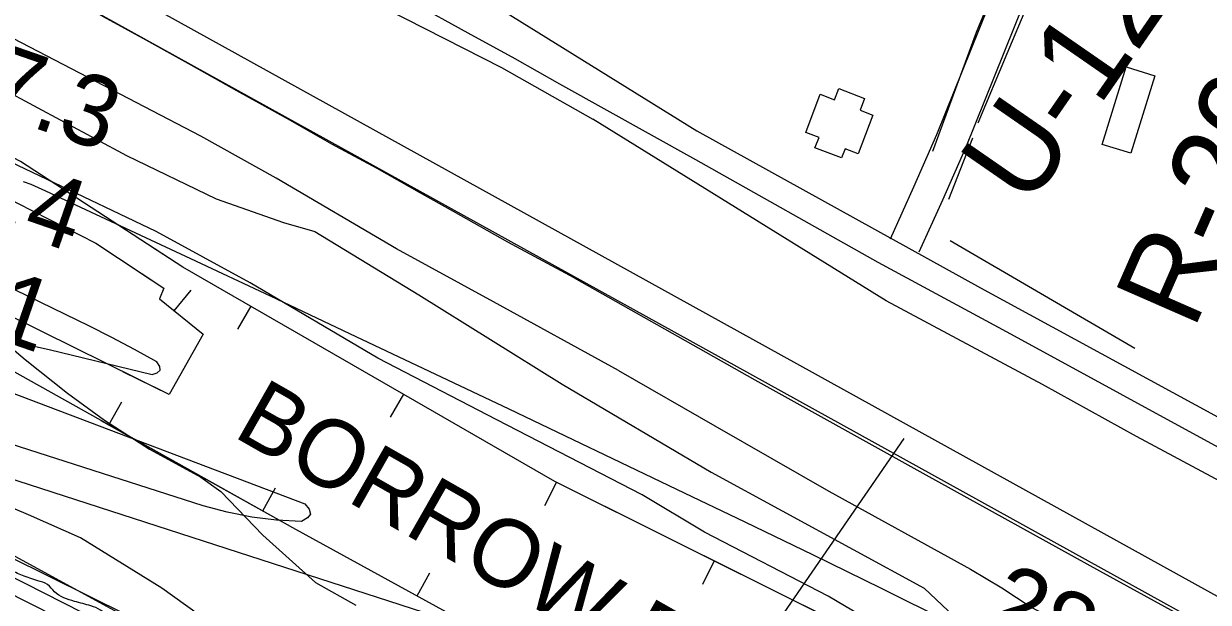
# Model space of a CAD drawing. Extents: x 3329332 to 3367211, y 631066 to 656469.
# Drawn here: x 3345452 to 3346571, y 645821 to 646368 of the extents above; entities that cross this region are included whole.
import ezdxf

# ---------------------------------------------------------------- set-up
doc = ezdxf.new("R2010")
doc.units = 0
for name, color, linetype in [('V-BLDG-OTLN', 7, 'Continuous'), ('V-BORW-IDEN', 7, 'Continuous'), ('V-BORW-LINE', 7, 'Continuous'), ('V-FLOD-BASE', 7, 'Continuous'), ('V-LEVE-TOET', 7, 'Continuous'), ('V-RIVR-EDGE', 7, 'Continuous'), ('V-RIVR-RANG', 7, 'Continuous'), ('V-RIVR-RANG-IDEN', 7, 'Continuous'), ('V-ROAD-CNTR', 7, 'Continuous'), ('V-RRAP-RVMT', 7, 'Continuous'), ('V-SITE-VEGE', 7, 'Continuous'), ('V-SURV-LINE', 7, 'Continuous'), ('V-TOPO-DPTH', 7, 'Continuous'), ('V-TOPO-MAJR', 7, 'Continuous'), ('V-TOPO-MINR', 7, 'Continuous'), ('V-TOPO-SHOR', 7, 'Continuous')]:
    doc.layers.add(name, color=color, linetype=linetype)

msp = doc.modelspace()

# ---------------------------------------------------------------- linework, layer by layer
at = {"layer": 'V-BLDG-OTLN'}
for points in [[(3346470.6, 646253.5), (3346493.3, 646326.8), (3346520.4, 646318.4), (3346497.7, 646245.1)], [(3346254, 646281.2), (3346240.1, 646244.6), (3346227.7, 646249.3), (3346224.3, 646240.6), (3346199.3, 646250.1), (3346203.1, 646260.1), (3346190.6, 646264.8), (3346204.3, 646300.8), (3346217.7, 646295.6), (3346221.7, 646306.2), (3346246.1, 646296.9), (3346241.9, 646285.8)]]:
    msp.add_lwpolyline(points, close=True, dxfattribs=at)
at = {"layer": 'V-BORW-LINE'}
for p, q in [((3345593.9, 646096.2), (3345609.7, 646115.6)), ((3345666.2, 646100.5), (3345653.7, 646078.8)), ((3345810.5, 646017.3), (3345798, 645995.6)), ((3345532, 645988.4), (3345544.2, 646010.2)), ((3345677.4, 645907.1), (3345689.6, 645928.9)), ((3345954.9, 645934.2), (3345943.7, 645911.8)), ((3346104, 645859.9), (3346092.9, 645837.5)), ((3345823.4, 645826.7), (3345835.4, 645848.6))]:
    msp.add_line(p, q, dxfattribs=at)
for points in [[(3346327.7, 645748.4), (3345953.4, 645935), (3345601.9, 646137.5), (3345448.6, 646237.3), (3345214.1, 646359.9), (3345215.6, 646345.8), (3345276.7, 646297.6), (3345356.5, 646243.2), (3345519.8, 646160.1), (3345584, 646117.5), (3345579.8, 646107.6), (3345621.2, 646074.1), (3345588.9, 646017), (3345409.1, 646105.9), (3345258, 646199.5), (3345115.4, 646258.2), (3345095.3, 646232.8), (3345708.3, 645889.8), (3345973.6, 645744.4), (3346187, 645620.8), (3346258.3, 645585.7), (3346341.6, 645713.9), (3346323, 645750.8)], [(3346306.7, 645758.9), (3345953.4, 645935), (3345601.9, 646137.5), (3345571.3, 646157.4)], [(3345561.1, 646132.7), (3345584, 646117.5), (3345579.8, 646107.6), (3345621.2, 646074.1), (3345588.9, 646017), (3345545.2, 646038.6)], [(3345524.6, 645992.5), (3345708.3, 645889.8), (3345973.6, 645744.4), (3346187, 645620.8), (3346232.6, 645598.4)]]:
    msp.add_lwpolyline(points, dxfattribs=at)
at = {"layer": 'V-FLOD-BASE'}
for points in [[(3345971.6, 646127.4), (3345909.1, 646161.1), (3345857.8, 646190), (3345825.7, 646208.1), (3345785.5, 646230.8), (3345742.8, 646253.7), (3345700.7, 646277.5), (3345652.9, 646304.2), (3345609.7, 646328.3), (3345567.3, 646352.1), (3345527.1, 646373.9), (3345484.7, 646398.5), (3345442.5, 646421.7), (3345405.4, 646442.1), (3345383.1, 646454.1)], [(3345971.6, 646127.4), (3346142.5, 646031.1), (3346303.9, 645941.1), (3346468.1, 645850.6), (3346649, 645751.3), (3346800.9, 645667.7), (3347023.9, 645543.3), (3347257.2, 645414.5), (3347446.9, 645300.7), (3347586.9, 645214), (3347785, 645091.9), (3347943.4, 644994.8), (3348104.1, 644893.4), (3348282.4, 644784.1), (3348331.1, 644753.2)]]:
    msp.add_lwpolyline(points, dxfattribs=at)
at = {"layer": 'V-LEVE-TOET'}
for points in [[(3344834.3, 646854.9), (3344928.7, 646816.3), (3345026.5, 646776.4), (3345141, 646726.4), (3345244.3, 646681.5), (3345325.3, 646641.7), (3345428, 646587.3), (3345518.4, 646537.4), (3345612.2, 646490.4), (3345670.8, 646459.7), (3345693.1, 646445.6), (3345704.9, 646434.9), (3345718.8, 646422.5), (3345740.5, 646410), (3345794.7, 646381.1), (3345903, 646326.1), (3345989.5, 646277.3)], [(3346013.7, 646039.7), (3345895.4, 646104.8), (3345803.9, 646154.7), (3345690, 646221.5), (3345619.1, 646261.2), (3345512.5, 646316.8), (3345402, 646374.1), (3345325.5, 646420.5), (3345293.7, 646439.2), (3345274.2, 646444.9), (3345256.3, 646453.4), (3345249.6, 646458.5), (3345237.4, 646472), (3345175.4, 646506.6), (3345048.1, 646563.4), (3344965.9, 646595.9), (3344884.9, 646632.8), (3344779.4, 646679.4), (3344684.4, 646718.1), (3344578.8, 646760.2), (3344535.2, 646780.7), (3344440.3, 646822.7)], [(3346266.6, 646105.5), (3346095.1, 646211.7), (3345989.5, 646277.3)], [(3347317.7, 645530.8), (3347165.1, 645615.9), (3346996.8, 645702.1), (3346820.5, 645802.8), (3346670.6, 645887.5), (3346503.2, 645977.5), (3346414.2, 646026.4), (3346266.6, 646105.5)], [(3346013.7, 646039.7), (3346104.6, 645987.6), (3346212.5, 645925.7), (3346346.4, 645852), (3346375.8, 645834.3), (3346403.7, 645816.2), (3346468.1, 645782.2), (3346554.7, 645736), (3346647, 645683.9), (3346736.5, 645637.1), (3346785.2, 645604.3), (3346857.2, 645568.3), (3346957.5, 645511.8), (3347080.2, 645447.3), (3347179.6, 645396), (3347293.3, 645335)]]:
    msp.add_lwpolyline(points, dxfattribs=at)
at = {"layer": 'V-RIVR-EDGE'}
msp.add_spline([(3345726.6, 645695.4), (3345710.3, 645706.7), (3345706, 645707.1), (3345696.7, 645709.8), (3345683.6, 645718), (3345672.7, 645726.9), (3345658.8, 645738.2), (3345648.7, 645743.7), (3345639.4, 645746), (3345632.9, 645748), (3345603.4, 645766.6), (3345581.4, 645780.7), (3345572.4, 645785), (3345555.4, 645793.9), (3345546.1, 645800.1), (3345532.6, 645806), (3345524, 645813.4), (3345515.1, 645817.3), (3345499.6, 645821.6), (3345480.7, 645830.6), (3345474.1, 645837.5), (3345464.8, 645841.1), (3345450.4, 645846.1), (3345438, 645851.6), (3345424.9, 645858.2), (3345414.4, 645862.1), (3345403.2, 645866), (3345391.6, 645870.3), (3345367.9, 645880.1), (3345352, 645885.9), (3345338.1, 645891), (3345321.8, 645896.5), (3345300.5, 645902.7), (3345290.8, 645905.5), (3345275.7, 645907.8), (3345235.8, 645916.1), (3345209, 645924.7), (3345182.3, 645936.4), (3345156.4, 645950.4), (3345125.4, 645971), (3345109.5, 645981.9), (3345099.8, 645991.7), (3345083.6, 646002.6), (3345079.7, 646004.1), (3345072, 646007.6), (3345058.4, 646015.4), (3345047.2, 646021.6), (3345036.7, 646027.5), (3345031.3, 646033.3), (3345026.7, 646039.1), (3345021.2, 646043.8), (3344994.5, 646058.6), (3344983.7, 646064.9), (3344981.8, 646070.7), (3344976.7, 646076.1), (3344962, 646083.1), (3344939.9, 646096.8), (3344923.3, 646108), (3344901.6, 646122.8), (3344889.6, 646131.4), (3344869.1, 646144.2), (3344864.4, 646148.5), (3344847.8, 646159.4), (3344817.2, 646179.7), (3344808.7, 646184.3), (3344794.7, 646192.1), (3344773.1, 646202.7), (3344760.3, 646211.6), (3344744.4, 646224.1), (3344736.7, 646231.4), (3344732.8, 646234.9), (3344710.7, 646245.9), (3344691.8, 646256.8), (3344677.4, 646263.4), (3344663.5, 646270.4), (3344646.4, 646279.8), (3344631.7, 646288.3), (3344630.6, 646291), (3344624, 646294.9), (3344606.2, 646307.4), (3344563.2, 646333.1), (3344534.5, 646350.2), (3344492.3, 646375.9), (3344459, 646398.5), (3344451.3, 646403.9), (3344437.7, 646412.5), (3344413.7, 646427.7), (3344366.5, 646453.4), (3344331.6, 646475.2), (3344310, 646488.1), (3344300.7, 646492), (3344285.5, 646499), (3344268.5, 646506.8), (3344249.9, 646518.8), (3344243.7, 646523.9), (3344230.2, 646531.3), (3344213.9, 646541), (3344196.9, 646551.5), (3344176, 646564.4), (3344151.2, 646577.3), (3344146.9, 646581.5), (3344142.3, 646583.9), (3344134.5, 646585.1), (3344108.6, 646594.8), (3344078.7, 646610.4), (3344072.1, 646611.2), (3344057.8, 646616.7), (3344035, 646628.3), (3344016.8, 646636.5), (3343997, 646644), (3343970.7, 646656.8), (3343940.1, 646674), (3343908.3, 646692.6), (3343880.4, 646708.2), (3343858, 646717.6), (3343833.5, 646728.5), (3343826.2, 646734.3), (3343820, 646736.7), (3343805.3, 646741.8), (3343796, 646746.1), (3343784.7, 646753.8), (3343774.3, 646760.8), (3343754.5, 646769.8), (3343741, 646776.1), (3343736.3, 646780.7), (3343730.5, 646785.8), (3343725.9, 646790), (3343710.4, 646800.2), (3343695.7, 646809.9), (3343682.9, 646818.9), (3343675.9, 646822), (3343662.8, 646826.3), (3343657.7, 646828.6), (3343655.8, 646833.3), (3343653.9, 646835.6), (3343636.8, 646843.4)], degree=3, dxfattribs=at)
at = {"layer": 'V-RIVR-RANG'}
msp.add_line((3346283.3, 645975.4), (3345613.9, 645003.7), dxfattribs=at)
at = {"layer": 'V-ROAD-CNTR'}
for points in [[(3347822.7, 649944.8), (3347504.2, 649169.2), (3347179.6, 648371.4), (3346916.3, 647735.9), (3346662.7, 647110.7), (3346468.1, 646645), (3346314.1, 646262.4), (3346292.4, 646212.9), (3346270.2, 646163.8)], [(3347850.5, 649933.4), (3347531.9, 649157.8), (3347207.4, 648360), (3346944.1, 647724.5), (3346690.5, 647099.3), (3346495.9, 646633.6), (3346341.8, 646250.7), (3346319.8, 646200.7), (3346297.5, 646151.5)], [(3345589.9, 646540.5), (3345744, 646464.8), (3345854.6, 646411.3), (3346087.5, 646266.3), (3346355.6, 646117.9), (3346605.3, 645982.1), (3346861.1, 645840.8), (3347152.9, 645675.5), (3347384.7, 645545.3), (3347693.4, 645361.8), (3347955.1, 645199.7), (3348151.9, 645081.3), (3348306.9, 644982.2), (3348487.1, 644875.2), (3348654.8, 644770.2), (3348825.3, 644661.9), (3349015.2, 644543.5), (3349310.2, 644344.7), (3349498.5, 644223.3), (3349706.2, 644088.4), (3349830.5, 644007.7), (3350058.3, 643841.5), (3350137, 643783.8), (3350319.4, 643639.9)]]:
    msp.add_lwpolyline(points, dxfattribs=at)
at = {"layer": 'V-RRAP-RVMT'}
msp.add_line((3345577.8, 645791), (3345439.9, 645865.9), dxfattribs=at)
at = {"layer": 'V-SITE-VEGE'}
for points in [[(3344411.8, 646808.7), (3344558.1, 646742.9), (3344685.8, 646689.1), (3344782.8, 646652.6), (3344881.3, 646608.4), (3345014.5, 646537.2), (3345122.8, 646470.1), (3345224.8, 646421.2), (3345323.3, 646365.3), (3345431.6, 646306.1), (3345548.6, 646242.9), (3345633.3, 646202), (3345697.2, 646179.5), (3345726.8, 646171), (3345824.9, 646111.4), (3345960.3, 646026.8), (3346101.3, 645943.7), (3346302.6, 645834.1)], [(3346302.6, 645834.1), (3346347.8, 645791.3), (3346355.2, 645774.7), (3346358.2, 645760), (3346352.6, 645739.1), (3346342.2, 645732.8), (3346321.8, 645750.8), (3346287.2, 645781.8), (3346211.6, 645826.6), (3346095, 645887), (3346035.9, 645922.2), (3345898.8, 645993), (3345786.1, 646051.5), (3345665.6, 646122.6), (3345576.6, 646171), (3345439.5, 646236.7)], [(3345393, 646100.5), (3345453.1, 646050.3), (3345492.9, 646018.5), (3345527.9, 645992.9), (3345570.4, 645965.4), (3345618.8, 645939), (3345637.7, 645925.4), (3345677.4, 645884.1), (3345727.3, 645839.5), (3345765.5, 645817.9)], [(3345690.4, 645756.3), (3345582.2, 645834.1), (3345505.4, 645881.6), (3345456.1, 645903.3), (3345324.9, 645959.1)]]:
    msp.add_lwpolyline(points, dxfattribs=at)
at = {"layer": 'V-SURV-LINE'}
for points in [[(3345209, 646584.8), (3347329.4, 645411.7)], [(3347314.9, 645385.4), (3345194.5, 646558.5)]]:
    msp.add_lwpolyline(points, dxfattribs=at)
at = {"layer": 'V-TOPO-DPTH'}
msp.add_lwpolyline([(3347716.5, 644428.9), (3347024.4, 645023.4), (3347021.8, 645024.9), (3347019.3, 645026.4), (3347016.7, 645027.8), (3347014.1, 645029.2), (3346902.8, 645087.9), (3346844.5, 645118.6), (3346786.2, 645149.3), (3346727.8, 645179.9), (3346669.5, 645210.4), (3346308.3, 645399.1), (3346301.9, 645402.5), (3346295.4, 645405.9), (3346288.9, 645409.3), (3346282.5, 645412.6), (3346253.5, 645427.9), (3346240, 645435), (3346226.6, 645442.3), (3346213.2, 645449.6), (3346199.9, 645457.1), (3346186.6, 645464.6), (3346173.2, 645472), (3345359.8, 645885.8)], dxfattribs=at)
at = {"layer": 'V-TOPO-MAJR'}
for points in [[(3346682.5, 645600.8), (3346500.4, 645710.5), (3346477.2, 645724.1), (3346453.8, 645737.3), (3346430.1, 645749.9), (3346406.1, 645762.2), (3346326.2, 645801.9), (3346262, 645833.6), (3346197.8, 645865.1), (3346133.4, 645896.3), (3346068.9, 645927.3), (3345910.2, 646003.1), (3345835.1, 646038.9), (3345759.9, 646074.5), (3345684.7, 646110), (3345609.4, 646145.3), (3345472.6, 646209.3), (3345465.6, 646212.5), (3345458.6, 646215.5), (3345451.5, 646218.2)], [(3345419.5, 646026.6), (3345717.1, 645913.7), (3345721.2, 645908.7), (3345722.5, 645904.1), (3345719.7, 645900.4), (3345714, 645897.2), (3345690.4, 645898.4), (3345667, 645901.1), (3345643.9, 645905.9), (3345621.1, 645912), (3345404.2, 645981.5)]]:
    msp.add_lwpolyline(points, dxfattribs=at)
at = {"layer": 'V-TOPO-MINR'}
for points in [[(3347756.7, 644421.9), (3347049.8, 645031.1), (3347038.7, 645037.8), (3347027.5, 645044.2), (3347016.2, 645050.5), (3347004.9, 645056.7), (3346446.6, 645354.3), (3346423.2, 645366.9), (3346400, 645379.6), (3346376.9, 645392.5), (3346353.8, 645405.6), (3346320.3, 645424.8), (3346314.1, 645428.4), (3346307.8, 645431.9), (3346301.6, 645435.4), (3346295.3, 645438.8), (3345363.5, 645900.6), (3345357.9, 645903.2), (3345352.3, 645905.9), (3344349.1, 646553.9)], [(3347723.6, 644400.6), (3347007, 645000.6), (3346977, 645019.7), (3346946.5, 645038.3), (3346915.7, 645056.2), (3346884.6, 645073.7), (3346853.3, 645090.8), (3346821.9, 645107.6), (3346317.7, 645370.9), (3346302.1, 645379.1), (3346286.5, 645387.3), (3346270.9, 645395.4), (3346255.3, 645403.6), (3346189.4, 645438.3), (3346154.9, 645456.5), (3346120.4, 645475), (3345983.4, 645550.4), (3345949.1, 645569.2), (3345914.8, 645588), (3345381.3, 645858), (3345361.8, 645867.3), (3345342.3, 645876.7), (3345322.8, 645886.2), (3344355.3, 646485.4)], [(3345442.9, 646066.9), (3345475.5, 646059.7), (3345572.9, 646036.1), (3345577.7, 646037.6), (3345580.5, 646040), (3345580.1, 646043.6), (3345577.5, 646048), (3345556.2, 646059.6), (3345534.7, 646070.9), (3345513, 646081.9), (3345491.2, 646092.6), (3345443.2, 646115.9)], [(3345862.9, 645800.3), (3345423.6, 645942.5)], [(3347716.5, 644428.9), (3347024.4, 645023.4), (3347021.8, 645024.9), (3347019.3, 645026.4), (3347016.7, 645027.8), (3347014.1, 645029.2), (3346902.8, 645087.9), (3346844.5, 645118.6), (3346786.2, 645149.3), (3346727.8, 645179.9), (3346669.5, 645210.4), (3346308.3, 645399.1), (3346301.9, 645402.5), (3346295.4, 645405.9), (3346288.9, 645409.3), (3346282.5, 645412.6), (3346253.5, 645427.9), (3346240, 645435), (3346226.6, 645442.3), (3346213.2, 645449.6), (3346199.9, 645457.1), (3346186.6, 645464.6), (3346173.2, 645472), (3345359.8, 645885.8)]]:
    msp.add_lwpolyline(points, dxfattribs=at)
at = {"layer": 'V-TOPO-SHOR'}
for p, q in [((3346325.8, 646201.6), (3346348.4, 646259.6)), ((3346327, 646162.5), (3346501.5, 646060.9))]:
    msp.add_line(p, q, dxfattribs=at)
for points in [[(3346310.6, 646247.1), (3346351.9, 646359.6), (3346401, 646479), (3346437.1, 646567.7)], [(3345749.9, 646425.2), (3345818.7, 646387.8), (3345871.2, 646358.9), (3345915.6, 646334.5), (3345958, 646310.7)], [(3346353.4, 646273.9), (3346380.9, 646339.4), (3346418, 646427.8)], [(3345958, 646310.7), (3346086.3, 646239.2), (3346258.8, 646142.1), (3346383.9, 646074.4), (3346590.6, 645961.5), (3346728.4, 645885.3), (3346845.3, 645821), (3346993.2, 645738.9), (3347137.3, 645658.2), (3347254.2, 645593.2), (3347375.5, 645521.8), (3347575.1, 645405.1), (3347798.6, 645267.7), (3347987.4, 645151.2), (3348130.1, 645063.5), (3348271.5, 644972.6)]]:
    msp.add_lwpolyline(points, dxfattribs=at)

# ---------------------------------------------------------------- texts
at = {"layer": 'V-BORW-IDEN'}
msp.add_text('BORROW PIT', height=64, rotation=330.3254, dxfattribs=at).set_placement((3345648.1, 645978.2))
at = {"layer": 'V-RIVR-RANG'}
for s, rotation, p in [('27.3', 340.8983, (3345363.1, 646303.1)), ('25.4', 340.8983, (3345330.6, 646208.5)), ('20.1', 340.8983, (3345300.4, 646113.2)), ('28.1', 334.3083, (3346354.9, 645800.1))]:
    msp.add_text(s, height=67, rotation=rotation, dxfattribs=at).set_placement(p)
at = {"layer": 'V-RIVR-RANG-IDEN'}
for s, rotation, p in [('R-201.67', 66.3452, (3346557, 646077)), ('U-120', 55.2973, (3346400.9, 646192.1))]:
    msp.add_text(s, height=83, rotation=rotation, dxfattribs=at).set_placement(p)

doc.saveas('drawing.dxf')
